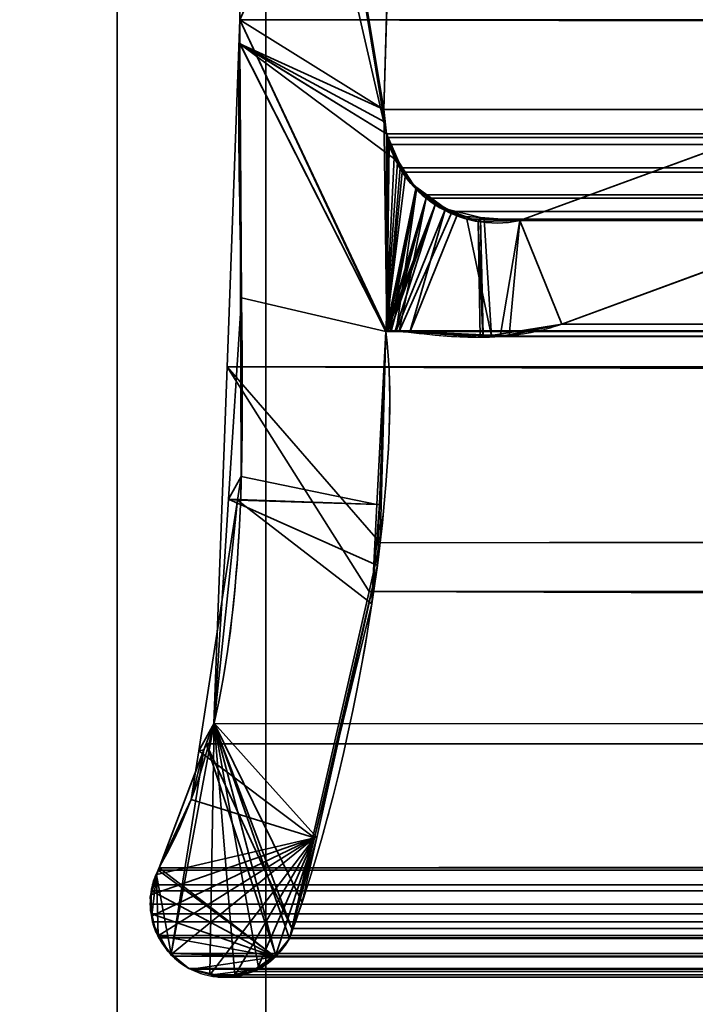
# Model space of a CAD drawing. Header units: millimetres. Extents: x -508 to 6708, y -115 to 193.
# Tile 354 of 656: x 1136.34 to 1140.89, y -4.98 to 1.65. Entities that reach past the tile are written whole.
import ezdxf

# ---------------------------------------------------------------- set-up
doc = ezdxf.new("R2010")
doc.units = ezdxf.units.MM
doc.layers.add('151', color=7, linetype='Continuous', true_color=0xffffff)

# ---------------------------------------------------------------- blocks, each defined once
blk = doc.blocks.new('UG_SURFACE_002')
at = {"layer": '151', "color": 252, "linetype": 'Continuous', "lineweight": 35}
for points in [[(2057.4999, -10, 2215.25), (2057.4999, 174.4, 2215.25), (942.5, 174.4, 2215.25), (942.5, -10, 2215.25)], [(1092.5, -10, 2065.2499), (1092.5, 174.4, 2065.2499), (1907.5, 174.4, 2065.2499), (1907.5, -10, 2065.2499)]]:
    blk.add_3dface(points, dxfattribs=at)
blk = doc.blocks.new('UG_SURFACE_146')
at = {"layer": '151', "color": 252, "linetype": 'Continuous', "lineweight": 35}
for points in [[(1137, -21.92, 2020.2501), (1137, 13.42, 2020.2501), (1135.5, 13.42, 2021.75), (1135.5, -21.92, 2021.75)], [(1137, 13.42, -7.75), (1137, -21.92, -7.75), (1135.5, -21.92, -7.75), (1135.5, 13.42, -7.75)], [(1137, -21.92, 2020.2501), (1137, -21.92, -7.75), (1137, 13.42, -7.75), (1137, 13.42, 2020.2501)]]:
    blk.add_3dface(points, dxfattribs=at)
blk = doc.blocks.new('UG_SURFACE_147')
at = {"layer": '151', "color": 252, "linetype": 'Continuous', "lineweight": 35}
for points in [[(1137, -21.92, 2020.2501), (1137, 13.42, 2020.2501), (1135.5, 13.42, 2021.75), (1135.5, -21.92, 2021.75)], [(1137, 13.42, -7.75), (1137, -21.92, -7.75), (1135.5, -21.92, -7.75), (1135.5, 13.42, -7.75)], [(1137, -21.92, 2020.2501), (1137, -21.92, -7.75), (1137, 13.42, -7.75), (1137, 13.42, 2020.2501)]]:
    blk.add_3dface(points, dxfattribs=at)
blk = doc.blocks.new('UG_SURFACE_148')
at = {"layer": '151', "color": 252, "linetype": 'Continuous', "lineweight": 35}
for points in [[(1135.5, -21.92, 2021.75), (1864.5, -21.92, 2021.75), (1864.5, 13.42, 2021.75), (1135.5, 13.42, 2021.75)], [(1135.5, -21.92, 2021.75), (1135.5, 13.42, 2021.75), (1137, 13.42, 2020.2501), (1137, -21.92, 2020.2501)], [(1137, -21.92, 2020.2501), (1137, 13.42, 2020.2501), (1863, 13.42, 2020.2501), (1863, -21.92, 2020.2501)]]:
    blk.add_3dface(points, dxfattribs=at)
blk = doc.blocks.new('UG_SURFACE_151')
at = {"layer": '151', "color": 252, "linetype": 'Continuous', "lineweight": 35}
for points in [[(1153, 3.0145, -6.75), (1138, 3.0145, -6.75), (1138, -16.9528, -6.75), (1862, -16.9528, -6.75)], [(1138, -16.9528, -7.75), (1138, 3.0145, -7.75), (1153, 3.0145, -7.75)], [(1153, 3.0145, -7.75), (1847, 3.0145, -7.75), (1138, -16.9528, -7.75)], [(1847, 3.0145, -7.75), (1862, 3.0145, -7.75), (1862, -16.9528, -7.75), (1138, -16.9528, -7.75)], [(1138, -16.9528, -6.75), (1138, 3.0145, -6.75), (1138, 3.0145, -7.75), (1138, -16.9528, -7.75)]]:
    blk.add_3dface(points, dxfattribs=at)
blk = doc.blocks.new('UG_SURFACE_154')
at = {"layer": '151', "color": 7, "linetype": 'Continuous', "lineweight": 35}
for points in [[(1138.8117, 0.8784, 2018.4383), (1137.9112, 6.3541, 2019.3388), (1137.8678, 5.0177, 2019.3822), (1137.8716, 4.9608, 2019.3784)], [(1137.9112, 6.3541, 2019.3388), (1138.799, 0.9593, 2018.451), (1138.7951, 1.0412, 2018.4548)], [(1137.9112, 6.3541, 2019.3388), (1138.8117, 0.8784, 2018.4383), (1138.799, 0.9593, 2018.451)], [(1138.7951, 1.0412, 2018.4548), (1138.8776, 3.9715, 2018.3723), (1137.9112, 6.3541, 2019.3388)], [(1137.8716, 4.9608, 2019.3784), (1137.825, 1.6459, 2019.4249), (1137.826, 1.4847, 2019.424), (1138.8117, 0.8784, 2018.4383)], [(1138.8776, 3.9715, -7.75), (1138.7951, 1.0412, -7.75), (1137.8256, 1.4846, -7.75), (1137.825, 1.6459, -7.75)], [(1138.7951, 1.0412, -7.75), (1138.8776, 3.9715, -7.75), (1138.8776, 3.9715, 2018.3723), (1138.7951, 1.0412, 2018.4548)], [(1137.825, 1.6459, -7.75), (1137.8256, 1.4846, -7.75), (1137.826, 1.4847, 2019.424)], [(1137.826, 1.4847, 2019.424), (1137.825, 1.6459, 2019.4249), (1137.825, 1.6459, -7.75)], [(1137.8357, -0.2241, 2019.4142), (1137.826, 1.4847, 2019.424), (1137.8256, 1.4846, -7.75)], [(1137.8357, -0.2241, 2019.4142), (1137.8256, 1.4846, -7.75), (1137.8351, -1.4257, -7.75)], [(1137.8256, 1.4846, -7.75), (1138.8117, 0.8784, -7.75), (1138.8961, 0.6882, -7.75)], [(1137.8256, 1.4846, -7.75), (1138.7951, 1.0412, -7.75), (1138.799, 0.9593, -7.75)], [(1138.799, 0.9593, -7.75), (1138.8117, 0.8784, -7.75), (1137.8256, 1.4846, -7.75)], [(1138.8961, 0.6882, -7.75), (1138.9387, 0.592, -7.75), (1138.8074, -0.4501, -7.75), (1137.8256, 1.4846, -7.75)], [(1137.8351, -1.4257, -7.75), (1137.8256, 1.4846, -7.75), (1138.8074, -0.4501, -7.75), (1138.7483, -1.6131, -7.75)], [(1137.826, 1.4847, 2019.424), (1138.8074, -0.4501, 2018.4426), (1138.8643, 0.7194, 2018.3856), (1138.8117, 0.8784, 2018.4383)], [(1138.8074, -0.4501, 2018.4426), (1137.826, 1.4847, 2019.424), (1137.8357, -0.2241, 2019.4142)], [(1138.799, 0.9593, -7.75), (1138.7951, 1.0412, -7.75), (1138.7951, 1.0412, 2018.4548), (1138.799, 0.9593, 2018.451)], [(1139.7102, 0.295, -7.75), (1141.6266, 0.997, -7.75), (1141.4485, 0.1329, -7.75), (1139.9915, -0.4009, -7.75)], [(1139.9915, -0.4009, 2017.2584), (1141.4485, 0.1329, 2015.8014), (1141.6266, 0.997, 2015.6233), (1139.7102, 0.295, 2017.5397)], [(1141.6266, 0.997, -7.75), (1139.7102, 0.295, -7.75), (1139.7102, 0.295, 2017.5397), (1141.6266, 0.997, 2015.6233)], [(1138.799, 0.9593, 2018.451), (1138.8117, 0.8784, 2018.4383), (1138.8117, 0.8784, -7.75), (1138.799, 0.9593, -7.75)], [(1138.8117, 0.8784, -7.75), (1138.8643, 0.7194, 2018.3856), (1138.8865, 0.6875, 2018.3635)], [(1138.8117, 0.8784, -7.75), (1138.8117, 0.8784, 2018.4383), (1138.8643, 0.7194, 2018.3856)], [(1138.8865, 0.6875, 2018.3635), (1138.8961, 0.6882, -7.75), (1138.8117, 0.8784, -7.75)], [(1138.8865, 0.6875, 2018.3635), (1138.8643, 0.7194, 2018.3856), (1138.8074, -0.4501, 2018.4426)], [(1139.0091, 0.5104, 2018.2409), (1138.8865, 0.6875, 2018.3635), (1138.8074, -0.4501, 2018.4426)], [(1138.8961, 0.6882, -7.75), (1138.8865, 0.6875, 2018.3635), (1139.0091, 0.5104, 2018.2409)], [(1139.0091, 0.5104, 2018.2409), (1138.9387, 0.592, -7.75), (1138.8961, 0.6882, -7.75)], [(1138.8074, -0.4501, -7.75), (1138.9387, 0.592, -7.75), (1139.0166, 0.518, -7.75)], [(1139.0091, 0.5104, 2018.2409), (1139.0166, 0.518, -7.75), (1138.9387, 0.592, -7.75)], [(1139.0166, 0.518, -7.75), (1139.1401, 0.4006, -7.75), (1138.8074, -0.4501, -7.75)], [(1138.8074, -0.4501, 2018.4426), (1139.0144, 0.5029, 2018.2357), (1139.0091, 0.5104, 2018.2409)], [(1139.0144, 0.5029, 2018.2357), (1138.8074, -0.4501, 2018.4426), (1138.8161, -0.447, 2018.4338)], [(1138.8161, -0.447, 2018.4338), (1138.8192, -0.4459, 2018.4307), (1139.0144, 0.5029, 2018.2357)], [(1139.0144, 0.5029, 2018.2357), (1138.8192, -0.4459, 2018.4307), (1138.8336, -0.4468, 2018.4164)], [(1138.8336, -0.4468, 2018.4164), (1138.8777, -0.4498, 2018.3723), (1139.0144, 0.5029, 2018.2357)], [(1138.8777, -0.4498, 2018.3723), (1138.9682, -0.4559, 2018.2817), (1139.2093, 0.3763, 2018.0407), (1139.0144, 0.5029, 2018.2357)], [(1139.0166, 0.518, -7.75), (1139.0091, 0.5104, 2018.2409), (1139.0144, 0.5029, 2018.2357)], [(1139.0166, 0.518, -7.75), (1139.0144, 0.5029, 2018.2357), (1139.2093, 0.3763, 2018.0407)], [(1139.2093, 0.3763, 2018.0407), (1139.1401, 0.4006, -7.75), (1139.0166, 0.518, -7.75)], [(1138.8156, -0.4467, -7.75), (1138.8074, -0.4501, -7.75), (1139.1401, 0.4006, -7.75)], [(1138.8161, -0.4466, -7.75), (1138.8156, -0.4467, -7.75), (1139.1401, 0.4006, -7.75)], [(1138.8338, -0.4463, -7.75), (1138.8161, -0.4466, -7.75), (1139.1401, 0.4006, -7.75)], [(1139.1401, 0.4006, -7.75), (1138.8702, -0.4455, -7.75), (1138.8338, -0.4463, -7.75)], [(1138.8779, -0.4461, -7.75), (1138.8702, -0.4455, -7.75), (1139.1401, 0.4006, -7.75), (1139.2092, 0.3738, -7.75)], [(1139.2093, 0.3763, 2018.0407), (1139.2092, 0.3738, -7.75), (1139.1401, 0.4006, -7.75)], [(1139.2092, 0.3738, -7.75), (1139.4289, 0.2884, -7.75), (1139.4434, -0.4895, -7.75), (1138.8779, -0.4461, -7.75)], [(1138.9682, -0.4559, 2018.2817), (1139.2847, 0.3273, 2017.9653), (1139.2093, 0.3763, 2018.0407)], [(1139.2092, 0.3738, -7.75), (1139.2093, 0.3763, 2018.0407), (1139.2847, 0.3273, 2017.9653)], [(1139.2092, 0.3738, -7.75), (1139.2847, 0.3273, 2017.9653), (1139.4458, 0.3151, 2017.8041)], [(1139.4458, 0.3151, 2017.8041), (1139.4289, 0.2884, -7.75), (1139.2092, 0.3738, -7.75)], [(1139.4458, 0.3151, 2017.8041), (1139.2847, 0.3273, 2017.9653), (1138.9682, -0.4559, 2018.2817), (1139.4619, -0.4725, 2017.7882)], [(1139.4458, 0.3151, 2017.8041), (1139.4447, 0.2888, -7.75), (1139.4289, 0.2884, -7.75)], [(1139.4612, -0.4866, -7.75), (1139.4289, 0.2884, -7.75), (1139.4447, 0.2888, -7.75)], [(1139.4612, -0.4866, -7.75), (1139.4434, -0.4895, -7.75), (1139.4289, 0.2884, -7.75)], [(1139.4447, 0.2888, -7.75), (1139.4458, 0.3151, 2017.8041), (1139.7102, 0.295, 2017.5397)], [(1139.4447, 0.2888, -7.75), (1139.7102, 0.295, -7.75), (1139.9915, -0.4009, -7.75), (1139.4612, -0.4866, -7.75)], [(1139.7102, 0.295, 2017.5397), (1139.7102, 0.295, -7.75), (1139.4447, 0.2888, -7.75)], [(1139.4619, -0.4725, 2017.7882), (1139.6384, -0.4785, 2017.6115), (1139.7102, 0.295, 2017.5397), (1139.4458, 0.3151, 2017.8041)], [(1139.7102, 0.295, 2017.5397), (1139.6384, -0.4785, 2017.6115), (1139.9915, -0.4009, 2017.2584)], [(1141.4485, 0.1329, 2015.8014), (1139.9915, -0.4009, 2017.2584), (1139.9915, -0.4009, -7.75), (1141.4485, 0.1329, -7.75)], [(1137.8351, -1.4257, -7.75), (1137.7486, -1.5778, 2019.5014), (1137.8357, -0.2241, 2019.4142)], [(1138.7656, -1.6133, 2018.4846), (1138.8074, -0.4501, 2018.4426), (1137.8357, -0.2241, 2019.4142), (1137.7486, -1.5778, 2019.5014)], [(1138.7483, -1.6131, -7.75), (1138.8074, -0.4501, -7.75), (1138.8074, -0.4501, 2018.4426)], [(1138.8074, -0.4501, 2018.4426), (1138.7656, -1.6133, 2018.4846), (1138.7483, -1.6131, -7.75)], [(1138.8074, -0.4501, -7.75), (1138.8156, -0.4467, -7.75), (1138.8161, -0.447, 2018.4338)], [(1138.8161, -0.447, 2018.4338), (1138.8074, -0.4501, 2018.4426), (1138.8074, -0.4501, -7.75)], [(1138.8156, -0.4467, -7.75), (1138.8161, -0.4466, -7.75), (1138.8161, -0.447, 2018.4338)], [(1138.8336, -0.4468, 2018.4164), (1138.8192, -0.4459, 2018.4307), (1138.8161, -0.4466, -7.75)], [(1138.8192, -0.4459, 2018.4307), (1138.8161, -0.447, 2018.4338), (1138.8161, -0.4466, -7.75)], [(1138.8161, -0.4466, -7.75), (1138.8338, -0.4463, -7.75), (1138.8336, -0.4468, 2018.4164)], [(1138.8777, -0.4498, 2018.3723), (1138.8336, -0.4468, 2018.4164), (1138.8338, -0.4463, -7.75)], [(1138.8338, -0.4463, -7.75), (1138.8702, -0.4455, -7.75), (1138.8777, -0.4498, 2018.3723)], [(1138.8702, -0.4455, -7.75), (1138.8779, -0.4461, -7.75), (1138.8777, -0.4498, 2018.3723)], [(1138.9682, -0.4559, 2018.2817), (1138.8777, -0.4498, 2018.3723), (1138.8779, -0.4461, -7.75)], [(1138.8779, -0.4461, -7.75), (1139.4434, -0.4895, -7.75), (1139.4619, -0.4725, 2017.7882)], [(1139.4619, -0.4725, 2017.7882), (1138.9682, -0.4559, 2018.2817), (1138.8779, -0.4461, -7.75)], [(1139.4612, -0.4866, -7.75), (1139.9915, -0.4009, -7.75), (1139.9915, -0.4009, 2017.2584)], [(1139.9915, -0.4009, 2017.2584), (1139.6384, -0.4785, 2017.6115), (1139.4612, -0.4866, -7.75)], [(1139.4434, -0.4895, -7.75), (1139.4612, -0.4866, -7.75), (1139.4619, -0.4725, 2017.7882)], [(1139.6384, -0.4785, 2017.6115), (1139.4619, -0.4725, 2017.7882), (1139.4612, -0.4866, -7.75)], [(1137.8351, -1.4257, -7.75), (1137.8103, -1.5852, -7.75), (1137.7486, -1.5778, 2019.5014)], [(1137.8103, -1.5852, -7.75), (1137.8351, -1.4257, -7.75), (1138.7483, -1.6131, -7.75)], [(1137.6516, -3.085, 2019.5985), (1137.8103, -1.5852, -7.75), (1137.5484, -3.2703, -7.75)], [(1138.7142, -2.283, -7.75), (1138.3269, -3.8554, -7.75), (1137.5484, -3.2703, -7.75), (1137.8103, -1.5852, -7.75)], [(1137.6516, -3.085, 2019.5985), (1137.7486, -1.5778, 2019.5014), (1137.8103, -1.5852, -7.75)], [(1137.7486, -1.5778, 2019.5014), (1137.6516, -3.085, 2019.5985), (1138.3424, -3.8528, 2018.9075), (1138.7507, -2.0249, 2018.4994)], [(1138.7507, -2.0249, 2018.4994), (1138.7656, -1.6133, 2018.4846), (1137.7486, -1.5778, 2019.5014)], [(1137.8103, -1.5852, -7.75), (1138.7483, -1.6131, -7.75), (1138.7142, -2.283, -7.75)], [(1138.7142, -2.283, -7.75), (1138.7483, -1.6131, -7.75), (1138.7656, -1.6133, 2018.4846)], [(1138.7656, -1.6133, 2018.4846), (1138.7507, -2.0249, 2018.4994), (1138.7142, -2.283, -7.75)], [(1138.7507, -2.0249, 2018.4994), (1138.3269, -3.8554, -7.75), (1138.7142, -2.283, -7.75)], [(1138.7507, -2.0249, 2018.4994), (1138.3424, -3.8528, 2018.9075), (1138.3269, -3.8554, -7.75)], [(1137.6516, -3.085, 2019.5985), (1137.3639, -4.6376, 2019.886), (1137.4831, -4.7332, 2019.7668), (1137.6243, -4.7674, 2019.6257)], [(1137.3639, -4.6376, 2019.886), (1137.6516, -3.085, 2019.5985), (1137.5833, -3.2645, 2019.6667)], [(1137.5484, -3.2703, -7.75), (1137.5833, -3.2645, 2019.6667), (1137.6516, -3.085, 2019.5985)], [(1137.6243, -4.7674, 2019.6257), (1137.7321, -4.7935, 2019.5179), (1137.7918, -4.7758, 2019.4583), (1137.6516, -3.085, 2019.5985)], [(1137.6516, -3.085, 2019.5985), (1138.0653, -4.642, 2019.1846), (1138.1304, -4.5803, 2019.1195), (1138.1602, -4.5319, 2019.0897)], [(1137.6516, -3.085, 2019.5985), (1137.7918, -4.7758, 2019.4583), (1137.9508, -4.7285, 2019.2993)], [(1138.1602, -4.5319, 2019.0897), (1138.245, -4.2885, 2019.0051), (1137.6516, -3.085, 2019.5985)], [(1137.9508, -4.7285, 2019.2993), (1137.9846, -4.7184, 2019.2654), (1138.0653, -4.642, 2019.1846), (1137.6516, -3.085, 2019.5985)], [(1138.245, -4.2885, 2019.0051), (1138.3424, -3.8528, 2018.9075), (1137.6516, -3.085, 2019.5985)], [(1137.5833, -3.2645, 2019.6667), (1137.2817, -4.0566, 2019.9683), (1137.2648, -4.1036, 2019.9852), (1137.3639, -4.6376, 2019.886)], [(1137.2817, -4.0566, -7.75), (1137.2817, -4.0566, 2019.9683), (1137.5833, -3.2645, 2019.6667)], [(1137.5833, -3.2645, 2019.6667), (1137.4977, -3.5976, -7.75), (1137.2817, -4.0566, -7.75)], [(1137.5833, -3.2645, 2019.6667), (1137.5484, -3.2703, -7.75), (1137.4977, -3.5976, -7.75)], [(1138.3269, -3.8554, -7.75), (1137.4977, -3.5976, -7.75), (1137.5484, -3.2703, -7.75)], [(1137.2679, -4.1027, -7.75), (1137.2817, -4.0566, -7.75), (1137.4977, -3.5976, -7.75), (1138.3269, -3.8554, -7.75)], [(1138.3269, -3.8554, -7.75), (1137.2362, -4.3802, -7.75), (1137.2229, -4.2537, -7.75), (1137.2274, -4.2386, -7.75)], [(1137.2274, -4.2386, -7.75), (1137.2679, -4.1027, -7.75), (1138.3269, -3.8554, -7.75)], [(1137.2824, -4.511, -7.75), (1137.2422, -4.4365, -7.75), (1137.2362, -4.3802, -7.75), (1138.3269, -3.8554, -7.75)], [(1138.3269, -3.8554, -7.75), (1137.3656, -4.6377, -7.75), (1137.339, -4.6162, -7.75), (1137.2824, -4.511, -7.75)], [(1137.6249, -4.7754, -7.75), (1137.4831, -4.7332, -7.75), (1137.3656, -4.6377, -7.75), (1138.3269, -3.8554, -7.75)], [(1137.7927, -4.7803, -7.75), (1137.681, -4.7921, -7.75), (1137.6249, -4.7754, -7.75), (1138.3269, -3.8554, -7.75)], [(1137.947, -4.7278, -7.75), (1137.8634, -4.7728, -7.75), (1137.7927, -4.7803, -7.75), (1138.3269, -3.8554, -7.75)], [(1138.0657, -4.6483, -7.75), (1138.0432, -4.676, -7.75), (1137.947, -4.7278, -7.75), (1138.3269, -3.8554, -7.75)], [(1138.3269, -3.8554, -7.75), (1138.1602, -4.5319, -7.75), (1138.0657, -4.6483, -7.75)], [(1138.1602, -4.5319, -7.75), (1138.3269, -3.8554, -7.75), (1138.3424, -3.8528, 2018.9075)], [(1138.3424, -3.8528, 2018.9075), (1138.245, -4.2885, 2019.0051), (1138.1602, -4.5319, -7.75)], [(1137.2285, -4.2381, 2020.0214), (1137.2238, -4.3434, 2020.0262), (1137.2329, -4.379, 2020.0171), (1137.2648, -4.1036, 2019.9852)], [(1137.2648, -4.1036, 2019.9852), (1137.2679, -4.1027, -7.75), (1137.2274, -4.2386, -7.75)], [(1137.2274, -4.2386, -7.75), (1137.2302, -4.2006, 2020.0198), (1137.2648, -4.1036, 2019.9852)], [(1137.2648, -4.1036, 2019.9852), (1137.2302, -4.2006, 2020.0198), (1137.2285, -4.2381, 2020.0214)], [(1137.2648, -4.1036, 2019.9852), (1137.2329, -4.379, 2020.0171), (1137.2606, -4.4879, 2019.9895), (1137.2759, -4.5127, 2019.974)], [(1137.2679, -4.1027, -7.75), (1137.2648, -4.1036, 2019.9852), (1137.2817, -4.0566, 2019.9683)], [(1137.2759, -4.5127, 2019.974), (1137.3429, -4.6207, 2019.907), (1137.3639, -4.6376, 2019.886), (1137.2648, -4.1036, 2019.9852)], [(1137.2817, -4.0566, 2019.9683), (1137.2817, -4.0566, -7.75), (1137.2679, -4.1027, -7.75)], [(1137.2274, -4.2386, -7.75), (1137.2285, -4.2381, 2020.0214), (1137.2302, -4.2006, 2020.0198)], [(1137.2274, -4.2386, -7.75), (1137.2229, -4.2537, -7.75), (1137.2329, -4.379, 2020.0171)], [(1137.2229, -4.2537, -7.75), (1137.2362, -4.3802, -7.75), (1137.2329, -4.379, 2020.0171)], [(1137.2238, -4.3434, 2020.0262), (1137.2285, -4.2381, 2020.0214), (1137.2274, -4.2386, -7.75)], [(1137.2329, -4.379, 2020.0171), (1137.2238, -4.3434, 2020.0262), (1137.2274, -4.2386, -7.75)], [(1138.245, -4.2885, 2019.0051), (1138.1602, -4.5319, 2019.0897), (1138.1602, -4.5319, -7.75)], [(1137.2606, -4.4879, 2019.9895), (1137.2329, -4.379, 2020.0171), (1137.2362, -4.3802, -7.75)], [(1137.2362, -4.3802, -7.75), (1137.2422, -4.4365, -7.75), (1137.2606, -4.4879, 2019.9895)], [(1137.2422, -4.4365, -7.75), (1137.2824, -4.511, -7.75), (1137.2759, -4.5127, 2019.974)], [(1137.2759, -4.5127, 2019.974), (1137.2606, -4.4879, 2019.9895), (1137.2422, -4.4365, -7.75)], [(1137.3429, -4.6207, 2019.907), (1137.2759, -4.5127, 2019.974), (1137.2824, -4.511, -7.75)], [(1137.2824, -4.511, -7.75), (1137.339, -4.6162, -7.75), (1137.3429, -4.6207, 2019.907)], [(1138.0657, -4.6483, -7.75), (1138.1602, -4.5319, -7.75), (1138.1602, -4.5319, 2019.0897)], [(1138.1602, -4.5319, 2019.0897), (1138.1304, -4.5803, 2019.1195), (1138.0657, -4.6483, -7.75)], [(1137.339, -4.6162, -7.75), (1137.3656, -4.6377, -7.75), (1137.3639, -4.6376, 2019.886)], [(1137.3639, -4.6376, 2019.886), (1137.3429, -4.6207, 2019.907), (1137.339, -4.6162, -7.75)], [(1138.1304, -4.5803, 2019.1195), (1138.0653, -4.642, 2019.1846), (1138.0657, -4.6483, -7.75)], [(1137.4831, -4.7332, 2019.7668), (1137.3639, -4.6376, 2019.886), (1137.3656, -4.6377, -7.75)], [(1137.3656, -4.6377, -7.75), (1137.4831, -4.7332, -7.75), (1137.4831, -4.7332, 2019.7668)], [(1137.947, -4.7278, -7.75), (1138.0432, -4.676, -7.75), (1138.0653, -4.642, 2019.1846)], [(1138.0653, -4.642, 2019.1846), (1137.9846, -4.7184, 2019.2654), (1137.947, -4.7278, -7.75)], [(1138.0432, -4.676, -7.75), (1138.0657, -4.6483, -7.75), (1138.0653, -4.642, 2019.1846)], [(1137.4831, -4.7332, -7.75), (1137.6249, -4.7754, -7.75), (1137.6243, -4.7674, 2019.6257)], [(1137.6243, -4.7674, 2019.6257), (1137.4831, -4.7332, 2019.7668), (1137.4831, -4.7332, -7.75)], [(1137.9508, -4.7285, 2019.2993), (1137.7918, -4.7758, 2019.4583), (1137.8634, -4.7728, -7.75)], [(1137.8634, -4.7728, -7.75), (1137.947, -4.7278, -7.75), (1137.9508, -4.7285, 2019.2993)], [(1137.9846, -4.7184, 2019.2654), (1137.9508, -4.7285, 2019.2993), (1137.947, -4.7278, -7.75)], [(1137.7321, -4.7935, 2019.5179), (1137.6243, -4.7674, 2019.6257), (1137.6249, -4.7754, -7.75)], [(1137.6249, -4.7754, -7.75), (1137.681, -4.7921, -7.75), (1137.7321, -4.7935, 2019.5179)], [(1137.681, -4.7921, -7.75), (1137.7927, -4.7803, -7.75), (1137.7918, -4.7758, 2019.4583)], [(1137.7918, -4.7758, 2019.4583), (1137.7321, -4.7935, 2019.5179), (1137.681, -4.7921, -7.75)], [(1137.7918, -4.7758, 2019.4583), (1137.7927, -4.7803, -7.75), (1137.8634, -4.7728, -7.75)]]:
    blk.add_3dface(points, dxfattribs=at)
blk = doc.blocks.new('UG_SURFACE_155')
at = {"layer": '151', "color": 7, "linetype": 'Continuous', "lineweight": 35}
for points in [[(1138.8776, 3.9715, 2018.3723), (1138.7951, 1.0412, 2018.4548), (1137.825, 1.6459, 2019.4249), (1137.8716, 4.9608, 2019.3784)], [(1138.7951, 1.0412, 2018.4548), (1138.8776, 3.9715, 2018.3723), (1861.1224, 3.9715, 2018.3723), (1861.2049, 1.0412, 2018.4548)], [(1137.7392, -0.6892, 2019.5107), (1137.825, 1.6459, 2019.4249), (1138.8074, -0.4501, 2018.4426), (1138.7697, -1.8721, 2018.4803)], [(1862.1695, 0.0733, 2019.4194), (1137.825, 1.6459, 2019.4249), (1137.7392, -0.6892, 2019.5107)], [(1137.825, 1.6459, 2019.4249), (1138.7951, 1.0412, 2018.4548), (1138.8147, -0.4469, 2018.4352), (1138.8124, -0.4479, 2018.4376)], [(1138.8124, -0.4479, 2018.4376), (1138.8074, -0.4501, 2018.4426), (1137.825, 1.6459, 2019.4249)], [(1862.1695, 0.0733, 2019.4194), (1862.175, 1.6459, 2019.4249), (1137.825, 1.6459, 2019.4249)], [(1138.8147, -0.4469, 2018.4352), (1138.7951, 1.0412, 2018.4548), (1138.8117, 0.8784, 2018.4383)], [(1138.7951, 1.0412, 2018.4548), (1861.2012, 0.9603, 2018.4512), (1861.1883, 0.8784, 2018.4383)], [(1138.7951, 1.0412, 2018.4548), (1861.2049, 1.0412, 2018.4548), (1861.2012, 0.9603, 2018.4512)], [(1861.1883, 0.8784, 2018.4383), (1138.8117, 0.8784, 2018.4383), (1138.7951, 1.0412, 2018.4548)], [(1139.7102, 0.295, 2017.5397), (1141.6266, 0.997, 2015.6233), (1141.4485, 0.1329, 2015.8014), (1139.9915, -0.4009, 2017.2584)], [(1141.6266, 0.997, 2015.6233), (1139.7102, 0.295, 2017.5397), (1860.2898, 0.295, 2017.5397), (1858.3734, 0.997, 2015.6233)], [(1138.8147, -0.4469, 2018.4352), (1138.8117, 0.8784, 2018.4383), (1138.8186, 0.8526, 2018.4314)], [(1138.8117, 0.8784, 2018.4383), (1861.1883, 0.8784, 2018.4383), (1861.1794, 0.8544, 2018.4293)], [(1861.1794, 0.8544, 2018.4293), (1138.8186, 0.8526, 2018.4314), (1138.8117, 0.8784, 2018.4383)], [(1138.8186, 0.8526, 2018.4314), (1138.8309, 0.8061, 2018.4193), (1138.8147, -0.4469, 2018.4352)], [(1138.8147, -0.4469, 2018.4352), (1138.8309, 0.8061, 2018.4193), (1138.905, 0.6498, 2018.3451)], [(1138.8309, 0.8061, 2018.4193), (1138.8186, 0.8526, 2018.4314), (1861.1794, 0.8544, 2018.4293)], [(1138.8309, 0.8061, 2018.4193), (1861.1794, 0.8544, 2018.4293), (1861.1114, 0.6712, 2018.3613)], [(1138.8309, 0.8061, 2018.4193), (1861.1114, 0.6712, 2018.3613), (1861.0958, 0.65, 2018.3458)], [(1861.0958, 0.65, 2018.3458), (1138.905, 0.6498, 2018.3451), (1138.8309, 0.8061, 2018.4193)], [(1138.905, 0.6498, 2018.3451), (1138.9185, 0.6214, 2018.3315), (1138.8147, -0.4469, 2018.4352)], [(1138.8147, -0.4469, 2018.4352), (1138.9185, 0.6214, 2018.3315), (1139.0568, 0.4692, 2018.1932), (1139.079, 0.4448, 2018.1711)], [(1138.905, 0.6498, 2018.3451), (1861.0958, 0.65, 2018.3458), (1860.993, 0.5104, 2018.2431)], [(1138.9185, 0.6214, 2018.3315), (1138.905, 0.6498, 2018.3451), (1860.993, 0.5104, 2018.2431)], [(1138.9185, 0.6214, 2018.3315), (1860.993, 0.5104, 2018.2431), (1860.9424, 0.4748, 2018.1923)], [(1860.9424, 0.4748, 2018.1923), (1139.0568, 0.4692, 2018.1932), (1138.9185, 0.6214, 2018.3315)], [(1139.079, 0.4448, 2018.1711), (1139.0568, 0.4692, 2018.1932), (1860.9424, 0.4748, 2018.1923)], [(1139.079, 0.4448, 2018.1711), (1860.9424, 0.4748, 2018.1923), (1860.7571, 0.3446, 2018.007)], [(1138.8216, -0.4472, 2018.4283), (1138.8147, -0.4469, 2018.4352), (1139.079, 0.4448, 2018.1711)], [(1138.8431, -0.4483, 2018.4069), (1138.8216, -0.4472, 2018.4283), (1139.079, 0.4448, 2018.1711)], [(1139.079, 0.4448, 2018.1711), (1138.8972, -0.4509, 2018.3527), (1138.8431, -0.4483, 2018.4069)], [(1138.8972, -0.4509, 2018.3527), (1139.079, 0.4448, 2018.1711), (1139.2545, 0.3554, 2017.9956)], [(1139.079, 0.4448, 2018.1711), (1860.7571, 0.3446, 2018.007), (1860.7485, 0.3429, 2017.9985)], [(1860.7485, 0.3429, 2017.9985), (1139.2545, 0.3554, 2017.9956), (1139.079, 0.4448, 2018.1711)], [(1139.2545, 0.3554, 2017.9956), (1139.3539, 0.3048, 2017.8962), (1139.5192, -0.4812, 2017.731), (1138.8972, -0.4509, 2018.3527)], [(1139.3539, 0.3048, 2017.8962), (1139.2545, 0.3554, 2017.9956), (1860.7485, 0.3429, 2017.9985)], [(1139.47, 0.3016, 2017.7801), (1139.3539, 0.3048, 2017.8962), (1860.7485, 0.3429, 2017.9985)], [(1860.7485, 0.3429, 2017.9985), (1860.5286, 0.3, 2017.7786), (1139.47, 0.3016, 2017.7801)], [(1139.5192, -0.4812, 2017.731), (1139.3539, 0.3048, 2017.8962), (1139.47, 0.3016, 2017.7801)], [(1139.47, 0.3016, 2017.7801), (1139.7102, 0.295, 2017.5397), (1139.577, -0.484, 2017.673), (1139.5192, -0.4812, 2017.731)], [(1139.47, 0.3016, 2017.7801), (1860.5286, 0.3, 2017.7786), (1860.4199, 0.2788, 2017.6699)], [(1139.7102, 0.295, 2017.5397), (1139.47, 0.3016, 2017.7801), (1860.4199, 0.2788, 2017.6699)], [(1139.9915, -0.4009, 2017.2584), (1139.577, -0.484, 2017.673), (1139.7102, 0.295, 2017.5397)], [(1860.4199, 0.2788, 2017.6699), (1860.2898, 0.295, 2017.5397), (1139.7102, 0.295, 2017.5397)], [(1858.5515, 0.1329, 2015.8014), (1860.0085, -0.4009, 2017.2584), (1139.9915, -0.4009, 2017.2584), (1141.4485, 0.1329, 2015.8014)], [(1137.7392, -0.6892, 2019.5107), (1862.2143, -0.6902, 2019.4643), (1862.1695, 0.0733, 2019.4194)], [(1138.7697, -1.8721, 2018.4803), (1861.1926, -0.4501, 2018.4426), (1861.187, -1.4242, 2018.4369)], [(1138.7697, -1.8721, 2018.4803), (1138.8074, -0.4501, 2018.4426), (1861.1926, -0.4501, 2018.4426)], [(1138.8124, -0.4479, 2018.4376), (1861.1876, -0.4479, 2018.4376), (1861.1926, -0.4501, 2018.4426), (1138.8074, -0.4501, 2018.4426)], [(1861.1853, -0.4469, 2018.4352), (1138.8124, -0.4479, 2018.4376), (1138.8147, -0.4469, 2018.4352)], [(1861.1853, -0.4469, 2018.4352), (1861.1876, -0.4479, 2018.4376), (1138.8124, -0.4479, 2018.4376)], [(1138.8147, -0.4469, 2018.4352), (1138.8216, -0.4472, 2018.4283), (1861.1785, -0.4472, 2018.4286)], [(1861.1785, -0.4472, 2018.4286), (1861.1853, -0.4469, 2018.4352), (1138.8147, -0.4469, 2018.4352)], [(1138.8216, -0.4472, 2018.4283), (1138.8431, -0.4483, 2018.4069), (1861.1569, -0.4482, 2018.4071)], [(1861.1569, -0.4482, 2018.4071), (1861.1785, -0.4472, 2018.4286), (1138.8216, -0.4472, 2018.4283)], [(1861.1029, -0.4506, 2018.353), (1861.1569, -0.4482, 2018.4071), (1138.8431, -0.4483, 2018.4069)], [(1138.8431, -0.4483, 2018.4069), (1138.8972, -0.4509, 2018.3527), (1861.1029, -0.4506, 2018.353)], [(1860.4814, -0.4784, 2017.7314), (1861.1029, -0.4506, 2018.353), (1138.8972, -0.4509, 2018.3527)], [(1138.8972, -0.4509, 2018.3527), (1139.5192, -0.4812, 2017.731), (1860.4814, -0.4784, 2017.7314)], [(1139.577, -0.484, 2017.673), (1860.0085, -0.4009, 2017.2584), (1860.3992, -0.4821, 2017.6492)], [(1139.577, -0.484, 2017.673), (1139.9915, -0.4009, 2017.2584), (1860.0085, -0.4009, 2017.2584)], [(1860.3992, -0.4821, 2017.6492), (1860.4814, -0.4784, 2017.7314), (1139.5192, -0.4812, 2017.731)], [(1860.3992, -0.4821, 2017.6492), (1139.5192, -0.4812, 2017.731), (1139.577, -0.484, 2017.673)], [(1138.6945, -2.2, 2018.5554), (1138.1754, -4.4656, 2019.0747), (1137.651, -3.0879, 2019.5992), (1137.7392, -0.6892, 2019.5107)], [(1862.3573, -3.122, 2019.6073), (1137.7392, -0.6892, 2019.5107), (1137.651, -3.0879, 2019.5992)], [(1138.7697, -1.8721, 2018.4803), (1138.6945, -2.2, 2018.5554), (1137.7392, -0.6892, 2019.5107)], [(1862.3573, -3.122, 2019.6073), (1862.2143, -0.6902, 2019.4643), (1137.7392, -0.6892, 2019.5107)], [(1861.187, -1.4242, 2018.4369), (1138.6945, -2.2, 2018.5554), (1138.7697, -1.8721, 2018.4803)], [(1861.187, -1.4242, 2018.4369), (1861.3462, -2.1825, 2018.5962), (1138.6945, -2.2, 2018.5554)], [(1138.6945, -2.2, 2018.5554), (1861.3462, -2.1825, 2018.5962), (1861.8258, -4.4654, 2019.0759)], [(1861.8258, -4.4654, 2019.0759), (1138.1754, -4.4656, 2019.0747), (1138.6945, -2.2, 2018.5554)], [(1137.5993, -3.223, 2019.6507), (1137.651, -3.0879, 2019.5992), (1138.1754, -4.4656, 2019.0747)], [(1137.651, -3.0879, 2019.5992), (1137.5993, -3.223, 2019.6507), (1862.3973, -3.2256, 2019.6474)], [(1137.651, -3.0879, 2019.5992), (1862.3973, -3.2256, 2019.6474), (1862.3573, -3.122, 2019.6073)], [(1138.0705, -4.6511, 2019.1796), (1138.0633, -4.6559, 2019.1867), (1137.2817, -4.0566, 2019.9683), (1137.5993, -3.223, 2019.6507)], [(1862.3973, -3.2256, 2019.6474), (1137.5993, -3.223, 2019.6507), (1137.2817, -4.0566, 2019.9683)], [(1137.2817, -4.0566, 2019.9683), (1862.7183, -4.0566, 2019.9683), (1862.3973, -3.2256, 2019.6474)], [(1137.5993, -3.223, 2019.6507), (1138.1754, -4.4656, 2019.0747), (1138.1602, -4.5319, 2019.0897), (1138.0705, -4.6511, 2019.1796)], [(1137.2318, -4.2122, 2020.0181), (1137.2366, -4.1716, 2020.0133), (1137.2749, -4.074, 2019.9752), (1138.0633, -4.6559, 2019.1867)], [(1862.7634, -4.1716, 2020.0133), (1862.7251, -4.074, 2019.9752), (1137.2749, -4.074, 2019.9752), (1137.2366, -4.1716, 2020.0133)], [(1137.2749, -4.074, 2019.9752), (1137.2817, -4.0566, 2019.9683), (1138.0633, -4.6559, 2019.1867)], [(1137.2749, -4.074, 2019.9752), (1862.7251, -4.074, 2019.9752), (1862.7183, -4.0566, 2019.9683), (1137.2817, -4.0566, 2019.9683)], [(1138.0633, -4.6559, 2019.1867), (1137.2303, -4.3666, 2020.0198), (1137.2213, -4.3021, 2020.0286), (1137.2318, -4.2122, 2020.0181)], [(1862.7787, -4.3021, 2020.0286), (1137.2318, -4.2122, 2020.0181), (1137.2213, -4.3021, 2020.0286)], [(1137.2366, -4.1716, 2020.0133), (1137.2318, -4.2122, 2020.0181), (1862.7682, -4.2122, 2020.0181)], [(1862.7787, -4.3021, 2020.0286), (1862.7682, -4.2122, 2020.0181), (1137.2318, -4.2122, 2020.0181)], [(1137.2366, -4.1716, 2020.0133), (1862.7682, -4.2122, 2020.0181), (1862.7634, -4.1716, 2020.0133)], [(1137.2213, -4.3021, 2020.0286), (1137.2303, -4.3666, 2020.0198), (1862.7697, -4.3666, 2020.0198), (1862.7787, -4.3021, 2020.0286)], [(1137.2737, -4.513, 2019.9764), (1137.2378, -4.4209, 2020.0121), (1137.2303, -4.3666, 2020.0198), (1138.0633, -4.6559, 2019.1867)], [(1862.7697, -4.3666, 2020.0198), (1137.2303, -4.3666, 2020.0198), (1137.2378, -4.4209, 2020.0121)], [(1862.7622, -4.4209, 2020.0121), (1862.7697, -4.3666, 2020.0198), (1137.2378, -4.4209, 2020.0121)], [(1137.2378, -4.4209, 2020.0121), (1137.2737, -4.513, 2019.9764), (1862.7263, -4.513, 2019.9764), (1862.7622, -4.4209, 2020.0121)], [(1861.8398, -4.5319, 2019.0897), (1138.1602, -4.5319, 2019.0897), (1138.1754, -4.4656, 2019.0747)], [(1138.1754, -4.4656, 2019.0747), (1861.8258, -4.4654, 2019.0759), (1861.8398, -4.5319, 2019.0897)], [(1138.0633, -4.6559, 2019.1867), (1137.359, -4.634, 2019.891), (1137.2796, -4.5281, 2019.9704), (1137.2737, -4.513, 2019.9764)], [(1862.7204, -4.5281, 2019.9704), (1137.2737, -4.513, 2019.9764), (1137.2796, -4.5281, 2019.9704)], [(1862.7204, -4.5281, 2019.9704), (1862.7263, -4.513, 2019.9764), (1137.2737, -4.513, 2019.9764)], [(1137.2796, -4.5281, 2019.9704), (1137.359, -4.634, 2019.891), (1862.641, -4.634, 2019.891), (1862.7204, -4.5281, 2019.9704)], [(1138.0705, -4.6511, 2019.1796), (1861.8398, -4.5319, 2019.0897), (1861.9295, -4.6511, 2019.1796)], [(1138.0705, -4.6511, 2019.1796), (1138.1602, -4.5319, 2019.0897), (1861.8398, -4.5319, 2019.0897)], [(1137.3727, -4.6524, 2019.8772), (1137.359, -4.634, 2019.891), (1138.0633, -4.6559, 2019.1867)], [(1862.641, -4.634, 2019.891), (1137.359, -4.634, 2019.891), (1137.3727, -4.6524, 2019.8772)], [(1862.6273, -4.6524, 2019.8772), (1862.641, -4.634, 2019.891), (1137.3727, -4.6524, 2019.8772)], [(1138.0633, -4.6559, 2019.1867), (1137.4996, -4.7378, 2019.7504), (1137.4831, -4.7332, 2019.7668), (1137.3727, -4.6524, 2019.8772)], [(1137.3727, -4.6524, 2019.8772), (1137.4831, -4.7332, 2019.7668), (1862.5169, -4.7332, 2019.7668), (1862.6273, -4.6524, 2019.8772)], [(1137.4996, -4.7378, 2019.7504), (1138.0633, -4.6559, 2019.1867), (1137.9398, -4.7382, 2019.3102)], [(1138.0633, -4.6559, 2019.1867), (1861.9367, -4.6559, 2019.1867), (1862.0602, -4.7382, 2019.3102), (1137.9398, -4.7382, 2019.3102)], [(1861.9295, -4.6511, 2019.1796), (1138.0633, -4.6559, 2019.1867), (1138.0705, -4.6511, 2019.1796)], [(1861.9295, -4.6511, 2019.1796), (1861.9367, -4.6559, 2019.1867), (1138.0633, -4.6559, 2019.1867)], [(1137.4996, -4.7378, 2019.7504), (1862.5004, -4.7378, 2019.7504), (1862.5169, -4.7332, 2019.7668), (1137.4831, -4.7332, 2019.7668)], [(1137.6394, -4.7769, 2019.6106), (1137.4996, -4.7378, 2019.7504), (1137.9398, -4.7382, 2019.3102)], [(1137.6394, -4.7769, 2019.6106), (1862.3606, -4.7769, 2019.6106), (1862.5004, -4.7378, 2019.7504), (1137.4996, -4.7378, 2019.7504)], [(1137.6394, -4.7769, 2019.6106), (1137.9398, -4.7382, 2019.3102), (1137.9164, -4.7538, 2019.3336), (1137.7937, -4.7758, 2019.4564)], [(1862.0836, -4.7538, 2019.3336), (1137.7937, -4.7758, 2019.4564), (1137.9164, -4.7538, 2019.3336)], [(1862.0836, -4.7538, 2019.3336), (1862.2063, -4.7758, 2019.4564), (1137.7937, -4.7758, 2019.4564)], [(1137.9164, -4.7538, 2019.3336), (1862.0602, -4.7382, 2019.3102), (1862.0836, -4.7538, 2019.3336)], [(1137.9164, -4.7538, 2019.3336), (1137.9398, -4.7382, 2019.3102), (1862.0602, -4.7382, 2019.3102)], [(1137.7937, -4.7758, 2019.4564), (1137.6973, -4.7931, 2019.5527), (1137.6394, -4.7769, 2019.6106)], [(1862.3027, -4.7931, 2019.5527), (1137.6394, -4.7769, 2019.6106), (1137.6973, -4.7931, 2019.5527)], [(1862.3027, -4.7931, 2019.5527), (1862.3606, -4.7769, 2019.6106), (1137.6394, -4.7769, 2019.6106)], [(1137.6973, -4.7931, 2019.5527), (1862.2063, -4.7758, 2019.4564), (1862.3027, -4.7931, 2019.5527)], [(1137.6973, -4.7931, 2019.5527), (1137.7937, -4.7758, 2019.4564), (1862.2063, -4.7758, 2019.4564)]]:
    blk.add_3dface(points, dxfattribs=at)

msp = doc.modelspace()

# ---------------------------------------------------------------- linework, layer by layer
at = {"layer": '151', "color": 253, "linetype": 'Continuous', "lineweight": -3}
for p, q in [((1137, 13.42, -7.75), (1137, -21.92, -7.75)), ((1137, -21.92, 2020.25), (1137, 13.42, 2020.25)), ((1137, -21.92, 2020.25), (1137, 13.42, 2020.25)), ((1137, 13.42, -7.75), (1137, -21.92, -7.75)), ((1137, -21.92, 2020.25), (1137, 13.42, 2020.25)), ((1137.8716, 4.9608, 2019.3784), (1137.825, 1.6459, 2019.425)), ((1138.7951, 1.0412, -7.75), (1138.8776, 3.9715, -7.75)), ((1138.8776, 3.9715, 2018.3724), (1138.7951, 1.0412, 2018.4549)), ((1138.8776, 3.9715, 2018.3724), (1138.7951, 1.0412, 2018.4549)), ((1138, -16.9528, -7.75), (1138, 3.0145, -7.75)), ((1138, -16.9528, -6.75), (1138, 3.0145, -6.75)), ((1862.175, 1.6459, 2019.425), (1137.825, 1.6459, 2019.425)), ((1137.825, 1.6459, 2019.425), (1137.825, 1.6459, -7.75)), ((1138.7951, 1.0412, -7.75), (1138.7951, 1.0412, 2018.4549)), ((1138.7951, 1.0412, 2018.4549), (1861.2049, 1.0412, 2018.4549)), ((1139.7101, 0.295, 2017.5399), (1141.6266, 0.997, 2015.6234)), ((1139.7101, 0.295, -7.75), (1141.6266, 0.997, -7.75)), ((1139.7101, 0.295, 2017.5399), (1141.6266, 0.997, 2015.6234)), ((1138.8117, 0.8784, 2018.4383), (1861.1883, 0.8784, 2018.4383)), ((1138.8117, 0.8784, -7.75), (1138.8117, 0.8784, 2018.4383)), ((1139.7101, 0.295, -7.75), (1139.7101, 0.295, 2017.5399)), ((1139.7101, 0.295, 2017.5399), (1860.2899, 0.295, 2017.5399)), ((1139.9916, -0.4009, 2017.2584), (1141.4485, 0.1329, 2015.8015)), ((1141.4485, 0.1329, 2015.8015), (1139.9916, -0.4009, 2017.2584)), ((1141.4485, 0.1329, -7.75), (1139.9916, -0.4009, -7.75)), ((1138.8074, -0.4501, 2018.4426), (1138.8074, -0.4501, -7.75)), ((1861.1926, -0.4501, 2018.4426), (1138.8074, -0.4501, 2018.4426)), ((1139.9916, -0.4009, 2017.2584), (1139.9916, -0.4009, -7.75)), ((1860.0084, -0.4009, 2017.2584), (1139.9916, -0.4009, 2017.2584)), ((1137.2817, -4.0566, 2019.9683), (1137.2817, -4.0566, -7.75)), ((1862.7183, -4.0566, 2019.9683), (1137.2817, -4.0566, 2019.9683)), ((1861.8398, -4.5319, 2019.0898), (1138.1602, -4.5319, 2019.0898)), ((1138.1602, -4.5319, 2019.0898), (1138.1602, -4.5319, -7.75)), ((1862.5169, -4.7332, 2019.7669), (1137.4831, -4.7332, 2019.7669)), ((1137.4831, -4.7332, 2019.7669), (1137.4831, -4.7332, -7.75))]:
    msp.add_line(p, q, dxfattribs=at)
for points in [[(1137.825, 1.6459, -7.75), (1137.7678, -0.3303, -7.75), (1138.0904, -2.668, -7.75), (1137.2817, -4.0566, -7.75)], [(1137.2817, -4.0566, 2019.9683), (1138.0904, -2.668, 2019.1596), (1137.7678, -0.3303, 2019.4822), (1137.825, 1.6459, 2019.425)], [(1138.7951, 1.0412, -7.75), (1138.7948, 0.9864, -7.75), (1138.8001, 0.9319, -7.75), (1138.8117, 0.8784, -7.75)], [(1138.8117, 0.8784, 2018.4383), (1138.8001, 0.9319, 2018.4499), (1138.7948, 0.9864, 2018.4552), (1138.7951, 1.0412, 2018.4549)], [(1139.7101, 0.295, 2017.5399), (1139.3009, 0.208, 2017.9491), (1138.8988, 0.4692, 2018.3512), (1138.8117, 0.8784, 2018.4383)], [(1138.8117, 0.8784, -7.75), (1138.8988, 0.4692, -7.75), (1139.3009, 0.208, -7.75), (1139.7101, 0.295, -7.75)], [(1138.8074, -0.4501, 2018.4426), (1138.9217, -1.2606, 2018.3283), (1138.6602, -3.1669, 2018.5898), (1138.1602, -4.5319, 2019.0898)], [(1138.1602, -4.5319, -7.75), (1138.6602, -3.1669, -7.75), (1138.9217, -1.2606, -7.75), (1138.8074, -0.4501, -7.75)], [(1138.8074, -0.4501, -7.75), (1138.8617, -0.4108, -7.75), (1139.4574, -0.5906, -7.75), (1139.9916, -0.4009, -7.75)], [(1138.8074, -0.4501, 2018.4426), (1138.8617, -0.4108, 2018.3883), (1139.4574, -0.5906, 2017.7926), (1139.9916, -0.4009, 2017.2584)], [(1137.2817, -4.0566, -7.75), (1137.1503, -4.2988, -7.75), (1137.2406, -4.602, -7.75), (1137.4831, -4.7332, -7.75)], [(1137.2817, -4.0566, 2019.9683), (1137.1503, -4.2988, 2020.0997), (1137.2406, -4.602, 2020.0094), (1137.4831, -4.7332, 2019.7669)], [(1137.4831, -4.7332, -7.75), (1137.7258, -4.8648, -7.75), (1138.029, -4.7744, -7.75), (1138.1602, -4.5319, -7.75)], [(1137.4831, -4.7332, 2019.7669), (1137.7258, -4.8648, 2019.5242), (1138.029, -4.7744, 2019.221), (1138.1602, -4.5319, 2019.0898)]]:
    msp.add_open_spline(points, degree=3, dxfattribs=at)
for points, knots in [([(1137.825, 1.6459, 2019.425), (1137.7967, 0.6675, 2019.4533), (1137.857, -0.3128, 2019.393), (1137.829, -1.7739, 2019.421), (1137.8016, -2.258, 2019.4484), (1137.642, -3.2094, 2019.608), (1137.5056, -3.6721, 2019.7444), (1137.2817, -4.0566, 2019.9683)], [0, 0, 0, 0, 0.5, 0.5, 0.75, 0.75, 1, 1, 1, 1]), ([(1138.8117, 0.8784, 2018.4383), (1138.8103, 0.8851, 2018.4397), (1138.8089, 0.8919, 2018.4411), (1138.8063, 0.9056, 2018.4437), (1138.8052, 0.9124, 2018.4448), (1138.803, 0.9262, 2018.447), (1138.802, 0.9331, 2018.448), (1138.8002, 0.947, 2018.4498), (1138.7994, 0.954, 2018.4506), (1138.7981, 0.9679, 2018.4519), (1138.7975, 0.9749, 2018.4525), (1138.7965, 0.989, 2018.4535), (1138.7961, 0.996, 2018.4539), (1138.7952, 1.0158, 2018.4548), (1138.795, 1.0285, 2018.455), (1138.7951, 1.0412, 2018.4549)], [0, 0, 0, 0, 0.128117, 0.128117, 0.256235, 0.256235, 0.384352, 0.384352, 0.512468, 0.512468, 0.640584, 0.640584, 0.768699, 0.768699, 1, 1, 1, 1]), ([(1139.7101, 0.295, 2017.5399), (1139.5927, 0.27, 2017.6573), (1139.4705, 0.273, 2017.7795), (1139.2582, 0.3309, 2017.9918), (1139.1637, 0.377, 2018.0863), (1139.02, 0.4921, 2018.23), (1138.9645, 0.551, 2018.2855), (1138.8829, 0.6758, 2018.3671), (1138.8523, 0.7385, 2018.3977), (1138.8234, 0.8296, 2018.4266), (1138.817, 0.8538, 2018.433), (1138.8117, 0.8784, 2018.4383)], [0, 0, 0, 0, 0.336418, 0.336418, 0.611476, 0.611476, 0.80217, 0.80217, 0.949507, 0.949507, 1, 1, 1, 1]), ([(1138.1602, -4.5319, 2019.0898), (1138.3906, -3.9029, 2018.8594), (1138.5536, -3.2313, 2018.6964), (1138.7307, -2.2024, 2018.5193), (1138.7779, -1.8537, 2018.4721), (1138.8357, -1.1542, 2018.4143), (1138.8573, -0.8041, 2018.3927), (1138.8074, -0.4501, 2018.4426)], [0, 0, 0, 0, 0.5, 0.5, 0.75, 0.75, 1, 1, 1, 1]), ([(1138.8074, -0.4501, 2018.4426), (1138.8097, -0.4485, 2018.4403), (1138.8122, -0.4476, 2018.4378), (1138.8267, -0.4435, 2018.4233), (1138.8391, -0.4441, 2018.4109), (1138.8997, -0.4461, 2018.3503), (1138.948, -0.4534, 2018.302), (1139.1892, -0.4824, 2018.0608), (1139.3836, -0.4981, 2017.8664), (1139.7164, -0.4738, 2017.5336), (1139.8562, -0.449, 2017.3938), (1139.9916, -0.4009, 2017.2584)], [0, 0, 0, 0, 0.006369, 0.006369, 0.037203, 0.037203, 0.159144, 0.159144, 0.647754, 0.647754, 1, 1, 1, 1]), ([(1137.2817, -4.0566, 2019.9683), (1137.2628, -4.0914, 2019.9872), (1137.2471, -4.1304, 2020.0029), (1137.226, -4.2131, 2020.024), (1137.2206, -4.2581, 2020.0294), (1137.2221, -4.3425, 2020.0279), (1137.2278, -4.3831, 2020.0222), (1137.2478, -4.4592, 2020.0022), (1137.2623, -4.4955, 2019.9877), (1137.3052, -4.5765, 2019.9448), (1137.3376, -4.6182, 2019.9124), (1137.4069, -4.6855, 2019.8431), (1137.4444, -4.7123, 2019.8056), (1137.4831, -4.7332, 2019.7669)], [0, 0, 0, 0, 0.152091, 0.152091, 0.305606, 0.305606, 0.44559, 0.44559, 0.586962, 0.586962, 0.797034, 0.797034, 1, 1, 1, 1]), ([(1137.4831, -4.7332, 2019.7669), (1137.5511, -4.7701, 2019.6989), (1137.6246, -4.7897, 2019.6254), (1137.7709, -4.7966, 2019.4791), (1137.8459, -4.7837, 2019.4041), (1137.9708, -4.7307, 2019.2792), (1138.0238, -4.6968, 2019.2262), (1138.1042, -4.6181, 2019.1458), (1138.1353, -4.578, 2019.1147), (1138.1602, -4.5319, 2019.0898)], [0, 0, 0, 0, 0.298689, 0.298689, 0.60048, 0.60048, 0.832685, 0.832685, 1, 1, 1, 1])]:
    msp.add_open_spline(points, degree=3, knots=knots, dxfattribs=at)

# ---------------------------------------------------------------- block references
for name in ['UG_SURFACE_002', 'UG_SURFACE_151', 'UG_SURFACE_146', 'UG_SURFACE_147', 'UG_SURFACE_148', 'UG_SURFACE_154', 'UG_SURFACE_155']:
    msp.add_blockref(name, (0, 0), dxfattribs=at)

doc.saveas('drawing.dxf')
